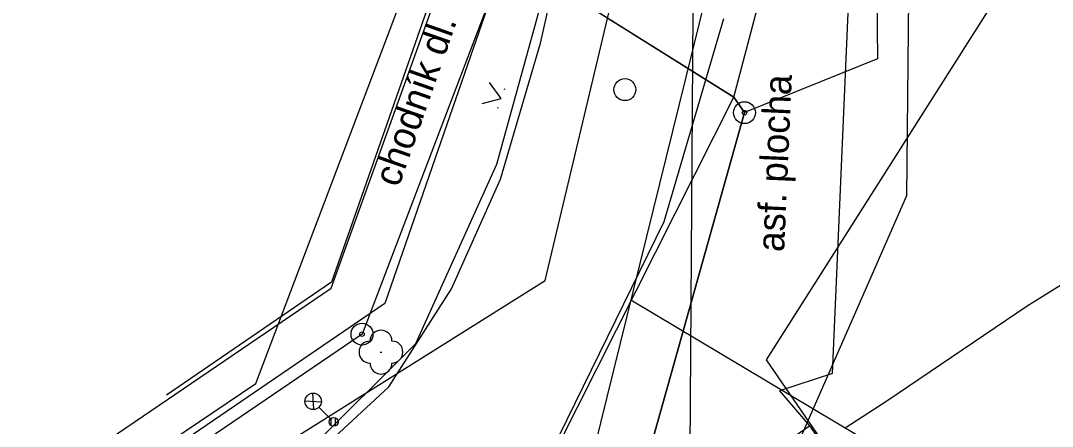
# Model space of a CAD drawing. Extents: x -469926 to -462499, y -1098642 to -1092733.
# Drawn here: x -465156.1 to -465109.01, y -1095193.56 to -1095175.06 of the extents above; entities that cross this region are included whole.
import ezdxf

# ---------------------------------------------------------------- set-up
doc = ezdxf.new("R2010")
doc.units = 0
for name, color, linetype in [('Vrstva 1', 7, 'Continuous'), ('Vrstva 10', 7, 'Continuous'), ('Vrstva 12', 7, 'Continuous'), ('Vrstva 13', 7, 'Continuous'), ('Vrstva 14', 7, 'Continuous'), ('Vrstva 16', 7, 'Continuous'), ('Vrstva 24', 7, 'Continuous'), ('Vrstva 28', 7, 'Continuous'), ('Vrstva 4', 7, 'Continuous'), ('Vrstva 40', 7, 'Continuous'), ('Vrstva 42', 7, 'Continuous'), ('Vrstva 52', 7, 'Continuous'), ('Vrstva 54', 7, 'Continuous'), ('Vrstva 6', 7, 'Continuous'), ('Vrstva 8', 7, 'Continuous'), ('Vrstva 9', 7, 'Continuous')]:
    doc.layers.add(name, color=color, linetype=linetype)

msp = doc.modelspace()

# ---------------------------------------------------------------- linework, layer by layer
at = {"layer": 'Vrstva 1'}
for p, q in [((-465117.21, -1095154.4), (-465116.99, -1095176.81)), ((-465117.21, -1095154.4), (-465116.99, -1095176.81)), ((-465141.93, -1095187.26), (-465135.98, -1095170.77)), ((-465141.93, -1095187.26), (-465135.98, -1095170.77)), ((-465133.91, -1095172.07), (-465140.52, -1095189.36)), ((-465133.91, -1095172.07), (-465140.52, -1095189.36)), ((-465131.77, -1095173.4), (-465123.54, -1095178.56)), ((-465131.77, -1095173.4), (-465123.54, -1095178.56)), ((-465116.99, -1095176.81), (-465123.06, -1095179.26)), ((-465116.99, -1095176.81), (-465123.06, -1095179.26)), ((-465123.54, -1095178.56), (-465123.06, -1095179.26)), ((-465123.54, -1095178.56), (-465123.06, -1095179.26)), ((-465123.06, -1095179.26), (-465128.21, -1095197.54)), ((-465123.06, -1095179.26), (-465128.21, -1095197.54)), ((-465179.96, -1095213.08), (-465141.93, -1095187.26)), ((-465179.96, -1095213.08), (-465141.93, -1095187.26)), ((-465140.52, -1095189.36), (-465153.03, -1095197.85)), ((-465140.52, -1095189.36), (-465153.03, -1095197.85))]:
    msp.add_line(p, q, dxfattribs=at)
msp.add_lwpolyline([(-465080.518, -1095173.15), (-465082.55, -1095173.91), (-465090.49, -1095177.33), (-465099.27, -1095181.67), (-465105.65, -1095185.29), (-465110.16, -1095188.09), (-465116.56, -1095192.41), (-465118.471, -1095193.653)], dxfattribs=at)
at = {"layer": 'Vrstva 10'}
for p, q in [((-465123.54, -1095178.56), (-465135.98, -1095170.77)), ((-465123.06, -1095179.26), (-465123.54, -1095178.56)), ((-465128.21, -1095197.54), (-465123.06, -1095179.26))]:
    msp.add_line(p, q, dxfattribs=at)
at = {"layer": 'Vrstva 12'}
msp.add_line((-465119.045, -1095191.149), (-465117.717, -1095160.881), dxfattribs=at)
msp.add_line((-465119.045, -1095191.149), (-465117.717, -1095160.881), dxfattribs=at)
at = {"layer": 'Vrstva 13'}
for p, q in [((-465132.994, -1095161.521), (-465141.913, -1095186.984)), ((-465132.994, -1095161.521), (-465141.913, -1095186.984)), ((-465130.421, -1095161.836), (-465139.482, -1095187.969)), ((-465130.421, -1095161.836), (-465139.482, -1095187.969)), ((-465134.372, -1095181.614), (-465131.971, -1095172.921)), ((-465134.372, -1095181.614), (-465131.971, -1095172.921)), ((-465126.721, -1095184.217), (-465124.007, -1095174.971)), ((-465126.721, -1095184.217), (-465124.007, -1095174.971)), ((-465138.065, -1095189.787), (-465134.372, -1095181.614)), ((-465138.065, -1095189.787), (-465134.372, -1095181.614)), ((-465131.516, -1095193.999), (-465126.721, -1095184.217)), ((-465131.516, -1095193.999), (-465126.721, -1095184.217)), ((-465141.913, -1095186.984), (-465149.442, -1095192.144)), ((-465141.913, -1095186.984), (-465149.442, -1095192.144)), ((-465139.482, -1095187.969), (-465148.545, -1095194.151)), ((-465139.482, -1095187.969), (-465148.545, -1095194.151)), ((-465145.595, -1095197.277), (-465138.065, -1095189.787)), ((-465145.595, -1095197.277), (-465138.065, -1095189.787)), ((-465119.045, -1095191.149), (-465121.47, -1095191.947)), ((-465119.045, -1095191.149), (-465121.47, -1095191.947)), ((-465121.47, -1095191.947), (-465120.086, -1095193.537)), ((-465121.47, -1095191.947), (-465120.086, -1095193.537)), ((-465120.086, -1095193.537), (-465119.52, -1095194.361)), ((-465120.086, -1095193.537), (-465119.52, -1095194.361))]:
    msp.add_line(p, q, dxfattribs=at)
at = {"layer": 'Vrstva 14'}
msp.add_line((-465126.491, -1095197.939), (-465120.086, -1095193.537), dxfattribs=at)
msp.add_line((-465126.491, -1095197.939), (-465120.086, -1095193.537), dxfattribs=at)
at = {"layer": 'Vrstva 16'}
for p, q in [((-465145.361, -1095191.617), (-465137.557, -1095171.018)), ((-465145.361, -1095191.617), (-465137.557, -1095171.018)), ((-465214.366, -1095237.761), (-465145.361, -1095191.617)), ((-465214.366, -1095237.761), (-465145.361, -1095191.617))]:
    msp.add_line(p, q, dxfattribs=at)
at = {"layer": 'Vrstva 24'}
for centre, radius in [((-465123.06, -1095179.26), 0.5), ((-465123.06, -1095179.26), 0.5), ((-465123.06, -1095179.26), 0.1), ((-465123.06, -1095179.26), 0.1), ((-465140.52, -1095189.36), 0.5), ((-465140.52, -1095189.36), 0.5), ((-465140.52, -1095189.36), 0.1), ((-465140.52, -1095189.36), 0.1)]:
    msp.add_circle(centre, radius, dxfattribs=at)
at = {"layer": 'Vrstva 28'}
msp.add_circle((-465128.52, -1095178.209), 0.5, dxfattribs=at)
msp.add_circle((-465128.52, -1095178.209), 0.5, dxfattribs=at)
at = {"layer": 'Vrstva 4'}
for p, q in [((-465123.54, -1095178.56), (-465117.21, -1095154.4)), ((-465123.54, -1095178.56), (-465117.21, -1095154.4)), ((-465132.37, -1095176.09), (-465131.77, -1095173.4)), ((-465132.37, -1095176.09), (-465131.77, -1095173.4)), ((-465134.2, -1095182.29), (-465132.37, -1095176.09)), ((-465134.2, -1095182.29), (-465132.37, -1095176.09)), ((-465131.58, -1095194.47), (-465123.54, -1095178.56)), ((-465131.58, -1095194.47), (-465123.54, -1095178.56)), ((-465136.44, -1095187.3), (-465134.2, -1095182.29)), ((-465136.44, -1095187.3), (-465134.2, -1095182.29)), ((-465139.3, -1095191.76), (-465136.44, -1095187.3)), ((-465139.3, -1095191.76), (-465136.44, -1095187.3)), ((-465143.23, -1095195.4), (-465139.3, -1095191.76)), ((-465143.23, -1095195.4), (-465139.3, -1095191.76))]:
    msp.add_line(p, q, dxfattribs=at)
at = {"layer": 'Vrstva 40'}
msp.add_line((-465113.85, -1095196.381), (-465128.254, -1095187.815), dxfattribs=at)
msp.add_line((-465113.85, -1095196.381), (-465128.254, -1095187.815), dxfattribs=at)
at = {"layer": 'Vrstva 42'}
for p, q in [((-465115.408, -1095155.569), (-465115.664, -1095183.053)), ((-465115.408, -1095155.569), (-465115.664, -1095183.053)), ((-465115.664, -1095183.053), (-465122.706, -1095199.106)), ((-465115.664, -1095183.053), (-465122.706, -1095199.106))]:
    msp.add_line(p, q, dxfattribs=at)
at = {"layer": 'Vrstva 52'}
msp.add_line((-465125.579, -1095199.553), (-465125.406, -1095174.621), dxfattribs=at)
msp.add_line((-465125.579, -1095199.553), (-465125.406, -1095174.621), dxfattribs=at)
at = {"layer": 'Vrstva 54'}
msp.add_lwpolyline([(-465100.402, -1095156.431), (-465122.069, -1095190.532), (-465113.044, -1095203.67)], dxfattribs=at)
msp.add_lwpolyline([(-465100.402, -1095156.431), (-465122.069, -1095190.532), (-465113.044, -1095203.67)], dxfattribs=at)
at = {"layer": 'Vrstva 6'}
for p, q in [((-465116.034, -1095138.359), (-465130.099, -1095195.282)), ((-465116.034, -1095138.359), (-465130.099, -1095195.282)), ((-465142.716, -1095192.795), (-465142.762, -1095192.051)), ((-465142.716, -1095192.795), (-465142.762, -1095192.051)), ((-465143.12, -1095192.4), (-465142.375, -1095192.443)), ((-465143.12, -1095192.4), (-465142.375, -1095192.443)), ((-465142.484, -1095192.689), (-465141.955, -1095193.22)), ((-465142.484, -1095192.689), (-465141.955, -1095193.22)), ((-465141.923, -1095193.527), (-465141.923, -1095193.196)), ((-465141.923, -1095193.527), (-465141.923, -1095193.196)), ((-465141.724, -1095193.538), (-465141.723, -1095193.185)), ((-465141.724, -1095193.538), (-465141.723, -1095193.185))]:
    msp.add_line(p, q, dxfattribs=at)
for centre, radius in [((-465142.749, -1095192.424), 0.374), ((-465142.749, -1095192.424), 0.374), ((-465141.814, -1095193.362), 0.2), ((-465141.814, -1095193.362), 0.2), ((-465141.814, -1095193.362), 0.2), ((-465141.814, -1095193.362), 0.2)]:
    msp.add_circle(centre, radius, dxfattribs=at)
at = {"layer": 'Vrstva 8'}
for p, q in [((-465132.167, -1095186.919), (-465109.584, -1095092.373)), ((-465132.167, -1095186.919), (-465109.584, -1095092.373)), ((-465179.297, -1095216.465), (-465132.167, -1095186.919)), ((-465179.297, -1095216.465), (-465132.167, -1095186.919))]:
    msp.add_line(p, q, dxfattribs=at)
at = {"layer": 'Vrstva 9'}
for p, q in [((-465134.02, -1095178.211), (-465134.004, -1095178.163)), ((-465134.02, -1095178.211), (-465134.004, -1095178.163)), ((-465134.318, -1095179.061), (-465134.302, -1095179.013)), ((-465134.318, -1095179.061), (-465134.302, -1095179.013)), ((-465139.684, -1095190.178), (-465139.614, -1095190.178)), ((-465139.684, -1095190.178), (-465139.614, -1095190.178))]:
    msp.add_line(p, q, dxfattribs=at)
msp.add_lwpolyline([(-465135.034, -1095178.836), (-465134.161, -1095178.612), (-465134.704, -1095177.892)], dxfattribs=at)
msp.add_lwpolyline([(-465135.034, -1095178.836), (-465134.161, -1095178.612), (-465134.704, -1095177.892)], dxfattribs=at)
for centre, start, end in [((-465139.655, -1095189.677), 0, 180), ((-465139.655, -1095189.677), 0, 180), ((-465140.155, -1095190.177), 90, 270), ((-465140.155, -1095190.177), 90, 270), ((-465139.155, -1095190.177), 270, 90), ((-465139.155, -1095190.177), 270, 90), ((-465139.655, -1095190.677), 180, 0), ((-465139.655, -1095190.677), 180, 0)]:
    msp.add_arc(centre, 0.5, start, end, dxfattribs=at)

# ---------------------------------------------------------------- texts
at = {"layer": 'Vrstva 13'}
for s, height, rotation, p in [('chodník dl.', 1.25, 70.696, (-465138.847, -1095182.708)), ('chodník dl.', 1.25, 70.696, (-465138.847, -1095182.708)), ('asf. plocha', 1.24999, 87.4878, (-465121.253, -1095185.626)), ('asf. plocha', 1.24999, 87.4878, (-465121.253, -1095185.626))]:
    msp.add_text(s, height=height, rotation=rotation, dxfattribs=at).set_placement(p)

doc.saveas('drawing.dxf')
